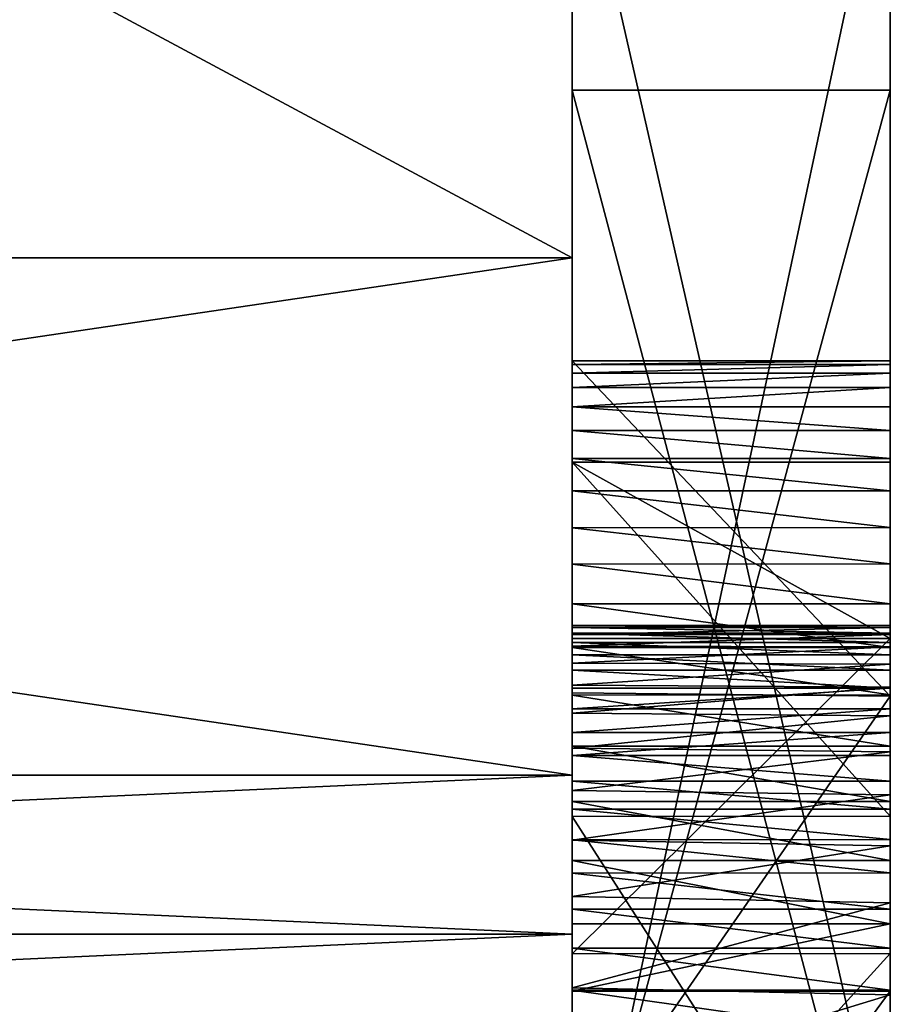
# Model space of a CAD drawing. Header units: millimetres. Extents: x -50 to 50, y -22 to 96.
# Tile 284 of 374: x 43.63 to 45, y -0.11 to 1.44. Entities that reach past the tile are written whole.
import ezdxf

# ---------------------------------------------------------------- set-up
doc = ezdxf.new("R2010")
doc.units = ezdxf.units.MM
doc.header["$LTSCALE"] = 65.185185
for name, color, linetype in [('1081', 7, 'CONTINUOUS'), ('1082', 7, 'CONTINUOUS'), ('1159', 7, 'CONTINUOUS'), ('1164', 7, 'CONTINUOUS'), ('1168', 7, 'CONTINUOUS'), ('1169', 7, 'CONTINUOUS'), ('1175', 7, 'CONTINUOUS'), ('1176', 7, 'CONTINUOUS'), ('808', 7, 'CONTINUOUS'), ('857', 7, 'CONTINUOUS'), ('858', 7, 'CONTINUOUS'), ('859', 7, 'CONTINUOUS'), ('862', 7, 'CONTINUOUS'), ('863', 7, 'CONTINUOUS'), ('864', 7, 'CONTINUOUS'), ('868', 7, 'CONTINUOUS'), ('869', 7, 'CONTINUOUS'), ('926', 7, 'CONTINUOUS'), ('927', 7, 'CONTINUOUS'), ('928', 7, 'CONTINUOUS'), ('937', 7, 'CONTINUOUS'), ('948', 7, 'CONTINUOUS'), ('949', 7, 'CONTINUOUS')]:
    doc.layers.add(name, color=color, linetype=linetype)

msp = doc.modelspace()

# ---------------------------------------------------------------- linework, layer by layer
at = {"layer": '1081', "linetype": 'CONTINUOUS'}
for points in [[(39, 0, -16), (39, 0.25, -15.933), (44.5, 0, -16), (39, 0, -16)], [(39, 0.25, -15.933), (44.5, 0.25, -15.933), (44.5, 0, -16), (39, 0.25, -15.933)], [(39, -0.25, -15.933), (39, 0, -16), (44.5, -0.25, -15.933), (39, -0.25, -15.933)], [(39, 0, -16), (44.5, 0, -16), (44.5, -0.25, -15.933), (39, 0, -16)]]:
    msp.add_3dface(points, dxfattribs=at)
at = {"layer": '1082', "linetype": 'CONTINUOUS'}
for points in [[(39, 0.25, -15.933), (39, 1.0632, -15.4635), (44.5, 1.0632, -15.4635), (39, 0.25, -15.933)], [(39, 0.25, -15.933), (44.5, 1.0632, -15.4635), (44.5, 0.25, -15.933), (39, 0.25, -15.933)]]:
    msp.add_3dface(points, dxfattribs=at)
at = {"layer": '1159', "linetype": 'CONTINUOUS'}
for points in [[(39, 4.0118, 14.9718), (39, 1.0632, 15.4635), (44.5, 4.0117, 14.9718), (39, 4.0118, 14.9718)], [(39, 1.0632, 15.4635), (44.5, 1.0632, 15.4635), (44.5, 4.0117, 14.9718), (39, 1.0632, 15.4635)]]:
    msp.add_3dface(points, dxfattribs=at)
at = {"layer": '1164', "linetype": 'CONTINUOUS'}
for points in [[(39, 1.0632, -15.4635), (39, 4.0118, -14.9718), (44.5, 1.0632, -15.4635), (39, 1.0632, -15.4635)], [(39, 4.0118, -14.9718), (44.5, 4.0117, -14.9718), (44.5, 1.0632, -15.4635), (39, 4.0118, -14.9718)]]:
    msp.add_3dface(points, dxfattribs=at)
at = {"layer": '1168', "linetype": 'CONTINUOUS'}
for points in [[(44.5, -0.564, 2.9294), (44.5, -0.5155, 2.9294), (44.5, 1.3266, 5.8657), (44.5, -0.564, 2.9294)], [(44.5, -0.564, 5.8657), (44.5, -0.564, 2.9294), (44.5, 1.3266, 5.8657), (44.5, -0.564, 5.8657)]]:
    msp.add_3dface(points, dxfattribs=at)
at = {"layer": '1169', "linetype": 'CONTINUOUS'}
for points in [[(44.5, 0.4856, -3.3795), (44.5, 0.4822, -3.307), (44.5, 0.4823, -3.4707), (44.5, 0.4856, -3.3795)], [(44.5, 0.4822, -3.307), (44.5, 0.4733, -3.2397), (44.5, 0.4823, -3.4707), (44.5, 0.4822, -3.307)], [(44.5, 0.4733, -3.2397), (44.5, 0.4714, -3.5541), (44.5, 0.4823, -3.4707), (44.5, 0.4733, -3.2397)], [(44.5, 0.4733, -3.2397), (44.5, 0.4588, -3.1777), (44.5, 0.4714, -3.5541), (44.5, 0.4733, -3.2397)], [(44.5, 0.4588, -3.1777), (44.5, 0.4529, -3.6297), (44.5, 0.4714, -3.5541), (44.5, 0.4588, -3.1777)], [(44.5, 0.4588, -3.1777), (44.5, 0.4392, -3.1207), (44.5, 0.4529, -3.6297), (44.5, 0.4588, -3.1777)], [(44.5, 0.4392, -3.1207), (44.5, 0.4264, -3.7), (44.5, 0.4529, -3.6297), (44.5, 0.4392, -3.1207)], [(44.5, 0.4392, -3.1207), (44.5, 0.4152, -3.0684), (44.5, 0.4264, -3.7), (44.5, 0.4392, -3.1207)], [(44.5, 0.4152, -3.0684), (44.5, 0.3915, -3.7657), (44.5, 0.4264, -3.7), (44.5, 0.4152, -3.0684)], [(44.5, 0.4152, -3.0684), (44.5, 0.3868, -3.0204), (44.5, 0.3915, -3.7657), (44.5, 0.4152, -3.0684)], [(44.5, 0.3868, -3.0204), (44.5, 0.3543, -2.9764), (44.5, 0.3915, -3.7657), (44.5, 0.3868, -3.0204)], [(44.5, 0.3543, -2.9764), (44.5, 0.3474, -3.8287), (44.5, 0.3915, -3.7657), (44.5, 0.3543, -2.9764)], [(44.5, 0.3543, -2.9764), (44.5, 0.3174, -2.9362), (44.5, 0.3474, -3.8287), (44.5, 0.3543, -2.9764)], [(44.5, 0.3174, -2.9362), (44.5, 0.2925, -3.8901), (44.5, 0.3474, -3.8287), (44.5, 0.3174, -2.9362)], [(44.5, 0.3174, -2.9362), (44.5, 0.2809, -2.9034), (44.5, 0.2925, -3.8901), (44.5, 0.3174, -2.9362)], [(44.5, 0.2809, -2.9034), (44.5, 0.2408, -2.8736), (44.5, 0.2925, -3.8901), (44.5, 0.2809, -2.9034)], [(44.5, 0.2408, -2.8736), (44.5, 0.2258, -3.9505), (44.5, 0.2925, -3.8901), (44.5, 0.2408, -2.8736)], [(44.5, 0.2408, -2.8736), (44.5, 0.1967, -2.8467), (44.5, 0.2258, -3.9505), (44.5, 0.2408, -2.8736)], [(44.5, 0.1967, -2.8467), (44.5, 0.1487, -2.8229), (44.5, 0.2258, -3.9505), (44.5, 0.1967, -2.8467)], [(44.5, 0.1487, -2.8229), (44.5, 0.1481, -4.0086), (44.5, 0.2258, -3.9505), (44.5, 0.1487, -2.8229)], [(44.5, 0.1487, -2.8229), (44.5, 0.0963, -2.8028), (44.5, 0.1481, -4.0086), (44.5, 0.1487, -2.8229)], [(44.5, 0.0963, -2.8028), (44.5, 0.0596, -4.0644), (44.5, 0.1481, -4.0086), (44.5, 0.0963, -2.8028)], [(44.5, 0.0963, -2.8028), (44.5, 0.0396, -2.7861), (44.5, 0.0596, -4.0644), (44.5, 0.0963, -2.8028)], [(44.5, 0.0396, -2.7861), (44.5, -0.0217, -2.7738), (44.5, 0.0596, -4.0644), (44.5, 0.0396, -2.7861)], [(44.5, -0.0217, -2.7738), (44.5, -0.084, -4.1399), (44.5, 0.0596, -4.0644), (44.5, -0.0217, -2.7738)], [(44.5, -0.0217, -2.7738), (44.5, -0.0877, -2.7662), (44.5, -0.084, -4.1399), (44.5, -0.0217, -2.7738)], [(44.5, -0.0877, -2.7662), (44.5, -0.1584, -2.7632), (44.5, -0.084, -4.1399), (44.5, -0.0877, -2.7662)], [(44.5, -0.1584, -2.7632), (44.5, -0.2474, -4.2113), (44.5, -0.084, -4.1399), (44.5, -0.1584, -2.7632)]]:
    msp.add_3dface(points, dxfattribs=at)
at = {"layer": '1175', "linetype": 'CONTINUOUS'}
for points in [[(45, 1.3266, 5.8657), (45, -0.5155, 2.9294), (45, 1.7837, 5.8864), (45, 1.3266, 5.8657)], [(45, -0.5155, 2.9294), (45, -0.4116, 2.5), (45, 1.7837, 5.8864), (45, -0.5155, 2.9294)], [(45, -0.564, 5.8657), (45, 1.3266, 5.8657), (45, 1.7837, 5.8864), (45, -0.564, 5.8657)], [(45, -1.021, 5.8726), (45, -0.564, 5.8657), (45, 1.7837, 5.8864), (45, -1.021, 5.8726)], [(45, 1.7837, 6.2396), (45, -0.564, 6.2396), (45, -1.7759, 5.8726), (45, 1.7837, 6.2396)], [(45, 1.7837, 6.2396), (45, -1.7759, 5.8726), (45, 1.7837, 5.8864), (45, 1.7837, 6.2396)], [(45, -1.7759, 5.8726), (45, -1.021, 5.8726), (45, 1.7837, 5.8864), (45, -1.7759, 5.8726)]]:
    msp.add_3dface(points, dxfattribs=at)
at = {"layer": '1176', "linetype": 'CONTINUOUS'}
for points in [[(45, 0.3742, -4.3292), (45, 0.9011, -3.3726), (45, 0.219, -3.956), (45, 0.3742, -4.3292)], [(45, 0.9011, -3.3726), (45, 0.8958, -3.2636), (45, 0.4822, -3.307), (45, 0.9011, -3.3726)], [(45, 0.9011, -3.3726), (45, 0.4822, -3.307), (45, 0.4856, -3.3795), (45, 0.9011, -3.3726)], [(45, 0.9011, -3.3726), (45, 0.4856, -3.3795), (45, 0.4822, -3.4719), (45, 0.9011, -3.3726)], [(45, 0.9011, -3.3726), (45, 0.4822, -3.4719), (45, 0.471, -3.5561), (45, 0.9011, -3.3726)], [(45, 0.9011, -3.3726), (45, 0.471, -3.5561), (45, 0.452, -3.6325), (45, 0.9011, -3.3726)], [(45, 0.9011, -3.3726), (45, 0.452, -3.6325), (45, 0.4248, -3.7035), (45, 0.9011, -3.3726)], [(45, 0.9011, -3.3726), (45, 0.4248, -3.7035), (45, 0.3887, -3.7703), (45, 0.9011, -3.3726)], [(45, 0.9011, -3.3726), (45, 0.3887, -3.7703), (45, 0.3433, -3.8338), (45, 0.9011, -3.3726)], [(45, 0.9011, -3.3726), (45, 0.3433, -3.8338), (45, 0.2869, -3.8958), (45, 0.9011, -3.3726)], [(45, 0.9011, -3.3726), (45, 0.2869, -3.8958), (45, 0.219, -3.956), (45, 0.9011, -3.3726)], [(45, 0.8958, -3.2636), (45, 0.882, -3.1626), (45, 0.4733, -3.2397), (45, 0.8958, -3.2636)], [(45, 0.8958, -3.2636), (45, 0.4733, -3.2397), (45, 0.4822, -3.307), (45, 0.8958, -3.2636)], [(45, 0.882, -3.1626), (45, 0.8593, -3.0697), (45, 0.4393, -3.1208), (45, 0.882, -3.1626)], [(45, 0.882, -3.1626), (45, 0.4393, -3.1208), (45, 0.4588, -3.1778), (45, 0.882, -3.1626)], [(45, 0.882, -3.1626), (45, 0.4588, -3.1778), (45, 0.4733, -3.2397), (45, 0.882, -3.1626)], [(45, 0.8593, -3.0697), (45, 0.8293, -2.9836), (45, 0.4152, -3.0684), (45, 0.8593, -3.0697)], [(45, 0.8593, -3.0697), (45, 0.4152, -3.0684), (45, 0.4393, -3.1208), (45, 0.8593, -3.0697)], [(45, 0.8293, -2.9836), (45, 0.792, -2.9041), (45, 0.3543, -2.9763), (45, 0.8293, -2.9836)], [(45, 0.8293, -2.9836), (45, 0.3543, -2.9763), (45, 0.3868, -3.0204), (45, 0.8293, -2.9836)], [(45, 0.8293, -2.9836), (45, 0.3868, -3.0204), (45, 0.4152, -3.0684), (45, 0.8293, -2.9836)], [(45, 0.792, -2.9041), (45, 0.7478, -2.8303), (45, 0.2809, -2.9034), (45, 0.792, -2.9041)], [(45, 0.792, -2.9041), (45, 0.2809, -2.9034), (45, 0.3173, -2.9361), (45, 0.792, -2.9041)], [(45, 0.792, -2.9041), (45, 0.3173, -2.9361), (45, 0.3543, -2.9763), (45, 0.792, -2.9041)], [(45, 0.7478, -2.8303), (45, 0.6969, -2.7623), (45, 0.1488, -2.823), (45, 0.7478, -2.8303)], [(45, 0.7478, -2.8303), (45, 0.1488, -2.823), (45, 0.1967, -2.8468), (45, 0.7478, -2.8303)], [(45, 0.7478, -2.8303), (45, 0.1967, -2.8468), (45, 0.2408, -2.8736), (45, 0.7478, -2.8303)], [(45, 0.7478, -2.8303), (45, 0.2408, -2.8736), (45, 0.2809, -2.9034), (45, 0.7478, -2.8303)], [(45, 0.1857, -5.9736), (45, 0.7419, -5.3532), (45, -0.0304, -5.6895), (45, 0.1857, -5.9736)], [(45, 0.7419, -5.3532), (45, 0.4649, -5.187), (45, -0.0304, -5.6895), (45, 0.7419, -5.3532)], [(45, 0.6969, -2.7623), (45, 0.6392, -2.6998), (45, -0.1584, -2.7632), (45, 0.6969, -2.7623)], [(45, 0.6969, -2.7623), (45, -0.1584, -2.7632), (45, -0.0877, -2.7662), (45, 0.6969, -2.7623)], [(45, 0.6969, -2.7623), (45, -0.0877, -2.7662), (45, -0.0217, -2.7738), (45, 0.6969, -2.7623)], [(45, 0.6969, -2.7623), (45, -0.0217, -2.7738), (45, 0.0396, -2.7861), (45, 0.6969, -2.7623)], [(45, 0.6969, -2.7623), (45, 0.0396, -2.7861), (45, 0.0964, -2.8028), (45, 0.6969, -2.7623)], [(45, 0.6969, -2.7623), (45, 0.0964, -2.8028), (45, 0.1488, -2.823), (45, 0.6969, -2.7623)], [(45, 0.6392, -2.6998), (45, 0.5821, -2.6489), (45, -0.1584, -2.7632), (45, 0.6392, -2.6998)], [(45, 0.5821, -2.6489), (45, 0.5194, -2.6023), (45, -1.398, -2.9363), (45, 0.5821, -2.6489)], [(45, 0.5821, -2.6489), (45, -1.398, -2.9363), (45, -0.1584, -2.7632), (45, 0.5821, -2.6489)], [(45, 0.5194, -2.6023), (45, 0.4508, -2.5604), (45, -1.398, -2.9363), (45, 0.5194, -2.6023)], [(45, 0.4508, -2.5604), (45, 0.3762, -2.5234), (45, -0.767, -2.5469), (45, 0.4508, -2.5604)], [(45, 0.4508, -2.5604), (45, -0.767, -2.5469), (45, -1.398, -2.9363), (45, 0.4508, -2.5604)], [(45, 0.3762, -2.5234), (45, 0.2956, -2.4919), (45, -0.767, -2.5469), (45, 0.3762, -2.5234)], [(45, -0.3562, -4.6175), (45, 0.3742, -4.3292), (45, -1.3842, -4.536), (45, -0.3562, -4.6175)], [(45, 0.3742, -4.3292), (45, 0.219, -3.956), (45, 0.1393, -4.0145), (45, 0.3742, -4.3292)], [(45, 0.3742, -4.3292), (45, 0.1393, -4.0145), (45, 0.0497, -4.0702), (45, 0.3742, -4.3292)], [(45, 0.3742, -4.3292), (45, 0.0497, -4.0702), (45, -0.095, -4.1452), (45, 0.3742, -4.3292)], [(45, 0.3742, -4.3292), (45, -0.095, -4.1452), (45, -0.2585, -4.2158), (45, 0.3742, -4.3292)], [(45, 0.3742, -4.3292), (45, -0.2585, -4.2158), (45, -0.4409, -4.2831), (45, 0.3742, -4.3292)], [(45, 0.3742, -4.3292), (45, -0.4409, -4.2831), (45, -0.6433, -4.3481), (45, 0.3742, -4.3292)], [(45, 0.3742, -4.3292), (45, -0.6433, -4.3481), (45, -0.8668, -4.4115), (45, 0.3742, -4.3292)], [(45, 0.3742, -4.3292), (45, -0.8668, -4.4115), (45, -1.1134, -4.474), (45, 0.3742, -4.3292)], [(45, 0.3742, -4.3292), (45, -1.1134, -4.474), (45, -1.3842, -4.536), (45, 0.3742, -4.3292)], [(45, 0.2956, -2.4919), (45, 0.2089, -2.4662), (45, -0.767, -2.5469), (45, 0.2956, -2.4919)], [(45, 0.2089, -2.4662), (45, 0.1159, -2.447), (45, -0.767, -2.5469), (45, 0.2089, -2.4662)], [(45, -1.4503, -5.9493), (45, -1.3786, -5.9984), (45, 0.1857, -5.9736), (45, -1.4503, -5.9493)], [(45, -1.4503, -5.9493), (45, 0.1857, -5.9736), (45, -0.5809, -5.838), (45, -1.4503, -5.9493)], [(45, -1.3786, -5.9984), (45, -1.297, -6.0424), (45, 0.1857, -5.9736), (45, -1.3786, -5.9984)], [(45, -1.297, -6.0424), (45, -1.2053, -6.0808), (45, 0.1857, -5.9736), (45, -1.297, -6.0424)], [(45, -1.2053, -6.0808), (45, -1.1025, -6.1129), (45, 0.1857, -5.9736), (45, -1.2053, -6.0808)], [(45, -1.1025, -6.1129), (45, -0.9895, -6.1382), (45, 0.1857, -5.9736), (45, -1.1025, -6.1129)], [(45, -0.9895, -6.1382), (45, -0.8669, -6.1561), (45, 0.1857, -5.9736), (45, -0.9895, -6.1382)], [(45, -0.8669, -6.1561), (45, -0.7353, -6.1669), (45, 0.1857, -5.9736), (45, -0.8669, -6.1561)], [(45, -0.7353, -6.1669), (45, -0.5947, -6.1704), (45, 0.1857, -5.9736), (45, -0.7353, -6.1669)], [(45, 0.1857, -5.9736), (45, -0.0304, -5.6895), (45, -0.5809, -5.838), (45, 0.1857, -5.9736)], [(45, 0.1159, -2.447), (45, 0.0165, -2.4353), (45, -0.767, -2.5469), (45, 0.1159, -2.447)], [(45, 0.0165, -2.4353), (45, -0.0892, -2.4307), (45, -0.767, -2.5469), (45, 0.0165, -2.4353)]]:
    msp.add_3dface(points, dxfattribs=at)
at = {"layer": '808', "linetype": 'CONTINUOUS'}
for points in [[(44.5, 4.0117, 14.9718), (44.5, 1.0632, 15.4635), (44.5, 3.8889, 7.5693), (44.5, 4.0117, 14.9718)], [(44.5, 1.0632, -15.4635), (44.5, 4.0117, -14.9718), (44.5, 1.6868, -5.5057), (44.5, 1.0632, -15.4635)], [(44.5, 3.8889, 7.5693), (44.5, 1.0632, 15.4635), (44.5, 3.4803, 7.5693), (44.5, 3.8889, 7.5693)], [(44.5, 3.4803, 7.5693), (44.5, 1.0632, 15.4635), (44.5, 1.7837, 6.2396), (44.5, 3.4803, 7.5693)], [(44.5, 0, 16), (44.5, -0.25, 15.933), (44.5, 1.7837, 6.2396), (44.5, 0, 16)], [(44.5, 1.7837, 6.2396), (44.5, -0.25, 15.933), (44.5, -0.564, 7.5), (44.5, 1.7837, 6.2396)], [(44.5, 0.25, 15.933), (44.5, 0, 16), (44.5, 1.7837, 6.2396), (44.5, 0.25, 15.933)], [(44.5, 1.0632, 15.4635), (44.5, 0.25, 15.933), (44.5, 1.7837, 6.2396), (44.5, 1.0632, 15.4635)], [(44.5, -0.4116, 2.5), (44.5, 1.656, -2.5), (44.5, 1.7837, 5.8864), (44.5, -0.4116, 2.5)], [(44.5, -0.564, 6.2396), (44.5, 1.7837, 6.2396), (44.5, -0.564, 7.5), (44.5, -0.564, 6.2396)], [(44.5, 1.6698, -5.4093), (44.5, 1.0632, -15.4635), (44.5, 1.6868, -5.5057), (44.5, 1.6698, -5.4093)], [(44.5, 1.6596, -5.3054), (44.5, 1.0632, -15.4635), (44.5, 1.6698, -5.4093), (44.5, 1.6596, -5.3054)], [(44.5, 1.656, -5.1939), (44.5, 1.0632, -15.4635), (44.5, 1.6596, -5.3054), (44.5, 1.656, -5.1939)], [(44.5, 1.0632, -15.4635), (44.5, 1.656, -5.1939), (44.5, 0.9011, -3.3726), (44.5, 1.0632, -15.4635)], [(44.5, 1.656, -5.1939), (44.5, 1.656, -2.5), (44.5, -0.4116, 2.5), (44.5, 1.656, -5.1939)], [(44.5, 0.9011, -3.3726), (44.5, 1.656, -5.1939), (44.5, 0.8958, -3.2637), (44.5, 0.9011, -3.3726)], [(44.5, 0.8958, -3.2637), (44.5, 1.656, -5.1939), (44.5, 0.882, -3.1627), (44.5, 0.8958, -3.2637)], [(44.5, 0.882, -3.1627), (44.5, 1.656, -5.1939), (44.5, -0.4116, 2.5), (44.5, 0.882, -3.1627)], [(44.5, 0.25, -15.933), (44.5, 1.0632, -15.4635), (44.5, 0.7419, -5.3532), (44.5, 0.25, -15.933)], [(44.5, 0.7419, -5.3532), (44.5, 1.0632, -15.4635), (44.5, 0.9011, -3.3726), (44.5, 0.7419, -5.3532)], [(44.5, 0.3793, -4.3261), (44.5, 0.7419, -5.3532), (44.5, 0.9011, -3.3726), (44.5, 0.3793, -4.3261)], [(44.5, 0.8594, -3.0697), (44.5, 0.882, -3.1627), (44.5, -0.4116, 2.5), (44.5, 0.8594, -3.0697)], [(44.5, 0.8293, -2.9835), (44.5, 0.8594, -3.0697), (44.5, -0.4116, 2.5), (44.5, 0.8293, -2.9835)], [(44.5, 0.7919, -2.904), (44.5, 0.8293, -2.9835), (44.5, -0.4116, 2.5), (44.5, 0.7919, -2.904)], [(44.5, 0.7477, -2.8302), (44.5, 0.7919, -2.904), (44.5, -0.4116, 2.5), (44.5, 0.7477, -2.8302)], [(44.5, 0.6968, -2.7622), (44.5, 0.7477, -2.8302), (44.5, -0.4116, 2.5), (44.5, 0.6968, -2.7622)], [(44.5, 0.1853, -5.9739), (44.5, 0.25, -15.933), (44.5, 0.7419, -5.3532), (44.5, 0.1853, -5.9739)], [(44.5, 0.4649, -5.187), (44.5, 0.7419, -5.3532), (44.5, 0.3793, -4.3261), (44.5, 0.4649, -5.187)], [(44.5, 0.6391, -2.6997), (44.5, 0.6968, -2.7622), (44.5, -0.4116, 2.5), (44.5, 0.6391, -2.6997)], [(44.5, 0.582, -2.6488), (44.5, 0.6391, -2.6997), (44.5, -0.4116, 2.5), (44.5, 0.582, -2.6488)], [(44.5, 0.5192, -2.6022), (44.5, 0.582, -2.6488), (44.5, -0.4116, 2.5), (44.5, 0.5192, -2.6022)], [(44.5, 0.4506, -2.5603), (44.5, 0.5192, -2.6022), (44.5, -0.4116, 2.5), (44.5, 0.4506, -2.5603)], [(44.5, -0.0308, -5.6897), (44.5, 0.4649, -5.187), (44.5, 0.3793, -4.3261), (44.5, -0.0308, -5.6897)], [(44.5, 0.3761, -2.5234), (44.5, 0.4506, -2.5603), (44.5, -0.4116, 2.5), (44.5, 0.3761, -2.5234)], [(44.5, -0.3487, -4.6154), (44.5, -0.0308, -5.6897), (44.5, 0.3793, -4.3261), (44.5, -0.3487, -4.6154)], [(44.5, 0.2956, -2.4919), (44.5, 0.3761, -2.5234), (44.5, -0.4116, 2.5), (44.5, 0.2956, -2.4919)], [(44.5, 0.2088, -2.4662), (44.5, 0.2956, -2.4919), (44.5, -0.4116, 2.5), (44.5, 0.2088, -2.4662)], [(44.5, 0, -16), (44.5, 0.25, -15.933), (44.5, 0.1853, -5.9739), (44.5, 0, -16)], [(44.5, 0.1158, -2.447), (44.5, 0.2088, -2.4662), (44.5, -0.4116, 2.5), (44.5, 0.1158, -2.447)], [(44.5, -0.5947, -6.1704), (44.5, 0, -16), (44.5, 0.1853, -5.9739), (44.5, -0.5947, -6.1704)], [(44.5, 0.0165, -2.4353), (44.5, 0.1158, -2.447), (44.5, -0.4116, 2.5), (44.5, 0.0165, -2.4353)], [(44.5, -0.0892, -2.4307), (44.5, 0.0165, -2.4353), (44.5, -0.4116, 2.5), (44.5, -0.0892, -2.4307)], [(44.5, -0.25, -15.933), (44.5, 0, -16), (44.5, -0.5947, -6.1704), (44.5, -0.25, -15.933)], [(44.5, -0.5809, -5.838), (44.5, -0.0308, -5.6897), (44.5, -0.3487, -4.6154), (44.5, -0.5809, -5.838)], [(44.5, -0.7681, -2.5473), (44.5, -0.0892, -2.4307), (44.5, -0.4116, 2.5), (44.5, -0.7681, -2.5473)]]:
    msp.add_3dface(points, dxfattribs=at)
at = {"layer": '857', "linetype": 'CONTINUOUS'}
for points in [[(44.5, 0.1853, -5.9739), (44.5, 0.7419, -5.3532), (45, 0.1857, -5.9736), (44.5, 0.1853, -5.9739)], [(45, 0.1857, -5.9736), (44.5, 0.7419, -5.3532), (45, 0.7419, -5.3532), (45, 0.1857, -5.9736)], [(45, -0.5947, -6.1704), (44.5, 0.1853, -5.9739), (45, 0.1857, -5.9736), (45, -0.5947, -6.1704)], [(44.5, -0.5947, -6.1704), (44.5, 0.1853, -5.9739), (45, -0.5947, -6.1704), (44.5, -0.5947, -6.1704)]]:
    msp.add_3dface(points, dxfattribs=at)
at = {"layer": '858', "linetype": 'CONTINUOUS'}
for points in [[(44.5, 0.7419, -5.3532), (44.5, 0.4649, -5.187), (45, 0.4649, -5.187), (44.5, 0.7419, -5.3532)], [(45, 0.7419, -5.3532), (44.5, 0.7419, -5.3532), (45, 0.4649, -5.187), (45, 0.7419, -5.3532)]]:
    msp.add_3dface(points, dxfattribs=at)
at = {"layer": '859', "linetype": 'CONTINUOUS'}
for points in [[(44.5, 0.4649, -5.187), (44.5, -0.0308, -5.6897), (45, 0.4649, -5.187), (44.5, 0.4649, -5.187)], [(45, 0.4649, -5.187), (44.5, -0.0308, -5.6897), (45, -0.0304, -5.6895), (45, 0.4649, -5.187)], [(44.5, -0.0308, -5.6897), (44.5, -0.5809, -5.838), (45, -0.0304, -5.6895), (44.5, -0.0308, -5.6897)], [(45, -0.0304, -5.6895), (44.5, -0.5809, -5.838), (45, -0.5809, -5.838), (45, -0.0304, -5.6895)]]:
    msp.add_3dface(points, dxfattribs=at)
at = {"layer": '862', "linetype": 'CONTINUOUS'}
for points in [[(44.5, 0.3793, -4.3261), (44.5, 0.9011, -3.3726), (45, 0.3742, -4.3292), (44.5, 0.3793, -4.3261)], [(45, 0.3742, -4.3292), (44.5, 0.9011, -3.3726), (45, 0.9011, -3.3726), (45, 0.3742, -4.3292)], [(44.5, -0.3487, -4.6154), (44.5, 0.3793, -4.3261), (45, 0.3742, -4.3292), (44.5, -0.3487, -4.6154)], [(45, -0.3562, -4.6175), (44.5, -0.3487, -4.6154), (45, 0.3742, -4.3292), (45, -0.3562, -4.6175)]]:
    msp.add_3dface(points, dxfattribs=at)
at = {"layer": '863', "linetype": 'CONTINUOUS'}
for points in [[(44.5, 0.9011, -3.3726), (44.5, 0.8958, -3.2637), (45, 0.9011, -3.3726), (44.5, 0.9011, -3.3726)], [(45, 0.9011, -3.3726), (44.5, 0.8958, -3.2637), (45, 0.8958, -3.2636), (45, 0.9011, -3.3726)], [(44.5, 0.8958, -3.2637), (44.5, 0.882, -3.1627), (45, 0.8958, -3.2636), (44.5, 0.8958, -3.2637)], [(45, 0.8958, -3.2636), (44.5, 0.882, -3.1627), (45, 0.882, -3.1626), (45, 0.8958, -3.2636)], [(44.5, 0.882, -3.1627), (44.5, 0.8594, -3.0697), (45, 0.882, -3.1626), (44.5, 0.882, -3.1627)], [(45, 0.882, -3.1626), (44.5, 0.8594, -3.0697), (45, 0.8593, -3.0697), (45, 0.882, -3.1626)], [(44.5, 0.8594, -3.0697), (44.5, 0.8293, -2.9835), (45, 0.8593, -3.0697), (44.5, 0.8594, -3.0697)], [(45, 0.8593, -3.0697), (44.5, 0.8293, -2.9835), (45, 0.8293, -2.9836), (45, 0.8593, -3.0697)], [(44.5, 0.8293, -2.9835), (44.5, 0.7919, -2.904), (45, 0.792, -2.9041), (44.5, 0.8293, -2.9835)], [(45, 0.8293, -2.9836), (44.5, 0.8293, -2.9835), (45, 0.792, -2.9041), (45, 0.8293, -2.9836)], [(45, 0.792, -2.9041), (44.5, 0.7919, -2.904), (45, 0.7478, -2.8303), (45, 0.792, -2.9041)], [(44.5, 0.7919, -2.904), (44.5, 0.7477, -2.8302), (45, 0.7478, -2.8303), (44.5, 0.7919, -2.904)], [(45, 0.7478, -2.8303), (44.5, 0.7477, -2.8302), (45, 0.6969, -2.7623), (45, 0.7478, -2.8303)], [(44.5, 0.7477, -2.8302), (44.5, 0.6968, -2.7622), (45, 0.6969, -2.7623), (44.5, 0.7477, -2.8302)], [(45, 0.6969, -2.7623), (44.5, 0.6968, -2.7622), (45, 0.6392, -2.6998), (45, 0.6969, -2.7623)], [(44.5, 0.6968, -2.7622), (44.5, 0.6391, -2.6997), (45, 0.6392, -2.6998), (44.5, 0.6968, -2.7622)], [(45, 0.6392, -2.6998), (44.5, 0.6391, -2.6997), (45, 0.5821, -2.6489), (45, 0.6392, -2.6998)], [(44.5, 0.6391, -2.6997), (44.5, 0.582, -2.6488), (45, 0.5821, -2.6489), (44.5, 0.6391, -2.6997)], [(45, 0.5821, -2.6489), (44.5, 0.582, -2.6488), (45, 0.5194, -2.6023), (45, 0.5821, -2.6489)], [(44.5, 0.582, -2.6488), (44.5, 0.5192, -2.6022), (45, 0.5194, -2.6023), (44.5, 0.582, -2.6488)], [(45, 0.5194, -2.6023), (44.5, 0.5192, -2.6022), (45, 0.4508, -2.5604), (45, 0.5194, -2.6023)], [(44.5, 0.5192, -2.6022), (44.5, 0.4506, -2.5603), (45, 0.4508, -2.5604), (44.5, 0.5192, -2.6022)], [(45, 0.4508, -2.5604), (44.5, 0.4506, -2.5603), (45, 0.3762, -2.5234), (45, 0.4508, -2.5604)], [(44.5, 0.4506, -2.5603), (44.5, 0.3761, -2.5234), (45, 0.3762, -2.5234), (44.5, 0.4506, -2.5603)], [(45, 0.3762, -2.5234), (44.5, 0.3761, -2.5234), (45, 0.2956, -2.4919), (45, 0.3762, -2.5234)], [(44.5, 0.3761, -2.5234), (44.5, 0.2956, -2.4919), (45, 0.2956, -2.4919), (44.5, 0.3761, -2.5234)], [(44.5, 0.2956, -2.4919), (44.5, 0.2088, -2.4662), (45, 0.2089, -2.4662), (44.5, 0.2956, -2.4919)], [(45, 0.2956, -2.4919), (44.5, 0.2956, -2.4919), (45, 0.2089, -2.4662), (45, 0.2956, -2.4919)], [(45, 0.2089, -2.4662), (44.5, 0.2088, -2.4662), (45, 0.1159, -2.447), (45, 0.2089, -2.4662)], [(44.5, 0.2088, -2.4662), (44.5, 0.1158, -2.447), (45, 0.1159, -2.447), (44.5, 0.2088, -2.4662)], [(45, 0.1159, -2.447), (44.5, 0.1158, -2.447), (45, 0.0165, -2.4353), (45, 0.1159, -2.447)], [(44.5, 0.1158, -2.447), (44.5, 0.0165, -2.4353), (45, 0.0165, -2.4353), (44.5, 0.1158, -2.447)], [(44.5, 0.0165, -2.4353), (44.5, -0.0892, -2.4307), (45, 0.0165, -2.4353), (44.5, 0.0165, -2.4353)], [(45, 0.0165, -2.4353), (44.5, -0.0892, -2.4307), (45, -0.0892, -2.4307), (45, 0.0165, -2.4353)]]:
    msp.add_3dface(points, dxfattribs=at)
at = {"layer": '864', "linetype": 'CONTINUOUS'}
for points in [[(44.5, -0.0892, -2.4307), (44.5, -0.7681, -2.5473), (45, -0.0892, -2.4307), (44.5, -0.0892, -2.4307)], [(45, -0.0892, -2.4307), (44.5, -0.7681, -2.5473), (45, -0.767, -2.5469), (45, -0.0892, -2.4307)]]:
    msp.add_3dface(points, dxfattribs=at)
at = {"layer": '868', "linetype": 'CONTINUOUS'}
for points in [[(45, 0.4856, -3.3795), (45, 0.4822, -3.307), (44.5, 0.4856, -3.3795), (45, 0.4856, -3.3795)], [(44.5, 0.4856, -3.3795), (45, 0.4822, -3.307), (44.5, 0.4822, -3.307), (44.5, 0.4856, -3.3795)], [(45, 0.4822, -3.307), (45, 0.4733, -3.2397), (44.5, 0.4822, -3.307), (45, 0.4822, -3.307)], [(44.5, 0.4822, -3.307), (45, 0.4733, -3.2397), (44.5, 0.4733, -3.2397), (44.5, 0.4822, -3.307)], [(45, 0.4733, -3.2397), (45, 0.4588, -3.1778), (44.5, 0.4733, -3.2397), (45, 0.4733, -3.2397)], [(44.5, 0.4733, -3.2397), (45, 0.4588, -3.1778), (44.5, 0.4588, -3.1777), (44.5, 0.4733, -3.2397)], [(45, 0.4588, -3.1778), (45, 0.4393, -3.1208), (44.5, 0.4588, -3.1777), (45, 0.4588, -3.1778)], [(44.5, 0.4588, -3.1777), (45, 0.4393, -3.1208), (44.5, 0.4392, -3.1207), (44.5, 0.4588, -3.1777)], [(45, 0.4393, -3.1208), (45, 0.4152, -3.0684), (44.5, 0.4392, -3.1207), (45, 0.4393, -3.1208)], [(44.5, 0.4392, -3.1207), (45, 0.4152, -3.0684), (44.5, 0.4152, -3.0684), (44.5, 0.4392, -3.1207)], [(45, 0.4152, -3.0684), (45, 0.3868, -3.0204), (44.5, 0.4152, -3.0684), (45, 0.4152, -3.0684)], [(44.5, 0.4152, -3.0684), (45, 0.3868, -3.0204), (44.5, 0.3868, -3.0204), (44.5, 0.4152, -3.0684)], [(45, 0.3868, -3.0204), (45, 0.3543, -2.9763), (44.5, 0.3543, -2.9764), (45, 0.3868, -3.0204)], [(44.5, 0.3868, -3.0204), (45, 0.3868, -3.0204), (44.5, 0.3543, -2.9764), (44.5, 0.3868, -3.0204)], [(45, 0.3543, -2.9763), (45, 0.3173, -2.9361), (44.5, 0.3174, -2.9362), (45, 0.3543, -2.9763)], [(44.5, 0.3543, -2.9764), (45, 0.3543, -2.9763), (44.5, 0.3174, -2.9362), (44.5, 0.3543, -2.9764)], [(44.5, 0.3174, -2.9362), (45, 0.3173, -2.9361), (44.5, 0.2809, -2.9034), (44.5, 0.3174, -2.9362)], [(45, 0.3173, -2.9361), (45, 0.2809, -2.9034), (44.5, 0.2809, -2.9034), (45, 0.3173, -2.9361)], [(45, 0.2809, -2.9034), (45, 0.2408, -2.8736), (44.5, 0.2809, -2.9034), (45, 0.2809, -2.9034)], [(44.5, 0.2809, -2.9034), (45, 0.2408, -2.8736), (44.5, 0.2408, -2.8736), (44.5, 0.2809, -2.9034)], [(45, 0.2408, -2.8736), (45, 0.1967, -2.8468), (44.5, 0.2408, -2.8736), (45, 0.2408, -2.8736)], [(44.5, 0.2408, -2.8736), (45, 0.1967, -2.8468), (44.5, 0.1967, -2.8467), (44.5, 0.2408, -2.8736)], [(45, 0.1967, -2.8468), (45, 0.1488, -2.823), (44.5, 0.1967, -2.8467), (45, 0.1967, -2.8468)], [(44.5, 0.1967, -2.8467), (45, 0.1488, -2.823), (44.5, 0.1487, -2.8229), (44.5, 0.1967, -2.8467)], [(45, 0.1488, -2.823), (45, 0.0964, -2.8028), (44.5, 0.1487, -2.8229), (45, 0.1488, -2.823)], [(44.5, 0.1487, -2.8229), (45, 0.0964, -2.8028), (44.5, 0.0963, -2.8028), (44.5, 0.1487, -2.8229)], [(45, 0.0964, -2.8028), (45, 0.0396, -2.7861), (44.5, 0.0963, -2.8028), (45, 0.0964, -2.8028)], [(44.5, 0.0963, -2.8028), (45, 0.0396, -2.7861), (44.5, 0.0396, -2.7861), (44.5, 0.0963, -2.8028)], [(45, 0.0396, -2.7861), (45, -0.0217, -2.7738), (44.5, 0.0396, -2.7861), (45, 0.0396, -2.7861)], [(44.5, 0.0396, -2.7861), (45, -0.0217, -2.7738), (44.5, -0.0217, -2.7738), (44.5, 0.0396, -2.7861)], [(45, -0.0217, -2.7738), (45, -0.0877, -2.7662), (44.5, -0.0217, -2.7738), (45, -0.0217, -2.7738)], [(44.5, -0.0217, -2.7738), (45, -0.0877, -2.7662), (44.5, -0.0877, -2.7662), (44.5, -0.0217, -2.7738)], [(45, -0.1584, -2.7632), (44.5, -0.1584, -2.7632), (44.5, -0.0877, -2.7662), (45, -0.1584, -2.7632)], [(45, -0.0877, -2.7662), (45, -0.1584, -2.7632), (44.5, -0.0877, -2.7662), (45, -0.0877, -2.7662)]]:
    msp.add_3dface(points, dxfattribs=at)
at = {"layer": '869', "linetype": 'CONTINUOUS'}
for points in [[(45, 0.4856, -3.3795), (44.5, 0.4856, -3.3795), (44.5, 0.4823, -3.4707), (45, 0.4856, -3.3795)], [(45, 0.4822, -3.4719), (45, 0.4856, -3.3795), (44.5, 0.4823, -3.4707), (45, 0.4822, -3.4719)], [(44.5, 0.4714, -3.5541), (45, 0.4822, -3.4719), (44.5, 0.4823, -3.4707), (44.5, 0.4714, -3.5541)], [(45, 0.471, -3.5561), (45, 0.4822, -3.4719), (44.5, 0.4714, -3.5541), (45, 0.471, -3.5561)], [(44.5, 0.4529, -3.6297), (45, 0.471, -3.5561), (44.5, 0.4714, -3.5541), (44.5, 0.4529, -3.6297)], [(45, 0.452, -3.6325), (45, 0.471, -3.5561), (44.5, 0.4529, -3.6297), (45, 0.452, -3.6325)], [(44.5, 0.4264, -3.7), (45, 0.452, -3.6325), (44.5, 0.4529, -3.6297), (44.5, 0.4264, -3.7)], [(45, 0.4248, -3.7035), (45, 0.452, -3.6325), (44.5, 0.4264, -3.7), (45, 0.4248, -3.7035)], [(44.5, 0.3915, -3.7657), (45, 0.4248, -3.7035), (44.5, 0.4264, -3.7), (44.5, 0.3915, -3.7657)], [(45, 0.3887, -3.7703), (45, 0.4248, -3.7035), (44.5, 0.3915, -3.7657), (45, 0.3887, -3.7703)], [(44.5, 0.3474, -3.8287), (45, 0.3887, -3.7703), (44.5, 0.3915, -3.7657), (44.5, 0.3474, -3.8287)], [(45, 0.3433, -3.8338), (45, 0.3887, -3.7703), (44.5, 0.3474, -3.8287), (45, 0.3433, -3.8338)], [(44.5, 0.2925, -3.8901), (45, 0.3433, -3.8338), (44.5, 0.3474, -3.8287), (44.5, 0.2925, -3.8901)], [(45, 0.2869, -3.8958), (45, 0.3433, -3.8338), (44.5, 0.2925, -3.8901), (45, 0.2869, -3.8958)], [(44.5, 0.2258, -3.9505), (45, 0.2869, -3.8958), (44.5, 0.2925, -3.8901), (44.5, 0.2258, -3.9505)], [(45, 0.219, -3.956), (45, 0.2869, -3.8958), (44.5, 0.2258, -3.9505), (45, 0.219, -3.956)], [(44.5, 0.1481, -4.0086), (45, 0.219, -3.956), (44.5, 0.2258, -3.9505), (44.5, 0.1481, -4.0086)], [(45, 0.1393, -4.0145), (45, 0.219, -3.956), (44.5, 0.1481, -4.0086), (45, 0.1393, -4.0145)], [(44.5, 0.0596, -4.0644), (45, 0.1393, -4.0145), (44.5, 0.1481, -4.0086), (44.5, 0.0596, -4.0644)], [(45, 0.0497, -4.0702), (45, 0.1393, -4.0145), (44.5, 0.0596, -4.0644), (45, 0.0497, -4.0702)], [(44.5, -0.084, -4.1399), (45, 0.0497, -4.0702), (44.5, 0.0596, -4.0644), (44.5, -0.084, -4.1399)], [(45, -0.095, -4.1452), (45, 0.0497, -4.0702), (44.5, -0.084, -4.1399), (45, -0.095, -4.1452)], [(44.5, -0.2474, -4.2113), (45, -0.095, -4.1452), (44.5, -0.084, -4.1399), (44.5, -0.2474, -4.2113)], [(45, -0.2585, -4.2158), (45, -0.095, -4.1452), (44.5, -0.2474, -4.2113), (45, -0.2585, -4.2158)]]:
    msp.add_3dface(points, dxfattribs=at)
at = {"layer": '926', "linetype": 'CONTINUOUS'}
for points in [[(45, -0.564, 5.8657), (44.5, -0.564, 5.8657), (44.5, 1.3266, 5.8657), (45, -0.564, 5.8657)], [(45, 1.3266, 5.8657), (45, -0.564, 5.8657), (44.5, 1.3266, 5.8657), (45, 1.3266, 5.8657)]]:
    msp.add_3dface(points, dxfattribs=at)
at = {"layer": '927', "linetype": 'CONTINUOUS'}
for points in [[(44.5, -0.5155, 2.9294), (45, -0.5155, 2.9294), (45, 1.3266, 5.8657), (44.5, -0.5155, 2.9294)], [(44.5, -0.5155, 2.9294), (45, 1.3266, 5.8657), (44.5, 1.3266, 5.8657), (44.5, -0.5155, 2.9294)]]:
    msp.add_3dface(points, dxfattribs=at)
at = {"layer": '928', "linetype": 'CONTINUOUS'}
for points in [[(44.5, 1.7837, 6.2396), (44.5, -0.564, 6.2396), (45, 1.7837, 6.2396), (44.5, 1.7837, 6.2396)], [(45, 1.7837, 6.2396), (44.5, -0.564, 6.2396), (45, -0.564, 6.2396), (45, 1.7837, 6.2396)]]:
    msp.add_3dface(points, dxfattribs=at)
at = {"layer": '937', "linetype": 'CONTINUOUS'}
for points in [[(44.5, -0.4116, 2.5), (44.5, 1.7837, 5.8864), (45, -0.4116, 2.5), (44.5, -0.4116, 2.5)], [(45, -0.4116, 2.5), (44.5, 1.7837, 5.8864), (45, 1.7837, 5.8864), (45, -0.4116, 2.5)]]:
    msp.add_3dface(points, dxfattribs=at)
at = {"layer": '948', "linetype": 'CONTINUOUS'}
for points in [[(39, 1.0632, 15.4635), (39, 0.25, 15.933), (44.5, 0.25, 15.933), (39, 1.0632, 15.4635)], [(39, 1.0632, 15.4635), (44.5, 0.25, 15.933), (44.5, 1.0632, 15.4635), (39, 1.0632, 15.4635)]]:
    msp.add_3dface(points, dxfattribs=at)
at = {"layer": '949', "linetype": 'CONTINUOUS'}
for points in [[(39, 0.25, 15.933), (39, 0, 16), (44.5, 0.25, 15.933), (39, 0.25, 15.933)], [(39, 0, 16), (44.5, 0, 16), (44.5, 0.25, 15.933), (39, 0, 16)], [(39, 0, 16), (39, -0.25, 15.933), (44.5, 0, 16), (39, 0, 16)], [(39, -0.25, 15.933), (44.5, -0.25, 15.933), (44.5, 0, 16), (39, -0.25, 15.933)]]:
    msp.add_3dface(points, dxfattribs=at)

doc.saveas('drawing.dxf')
